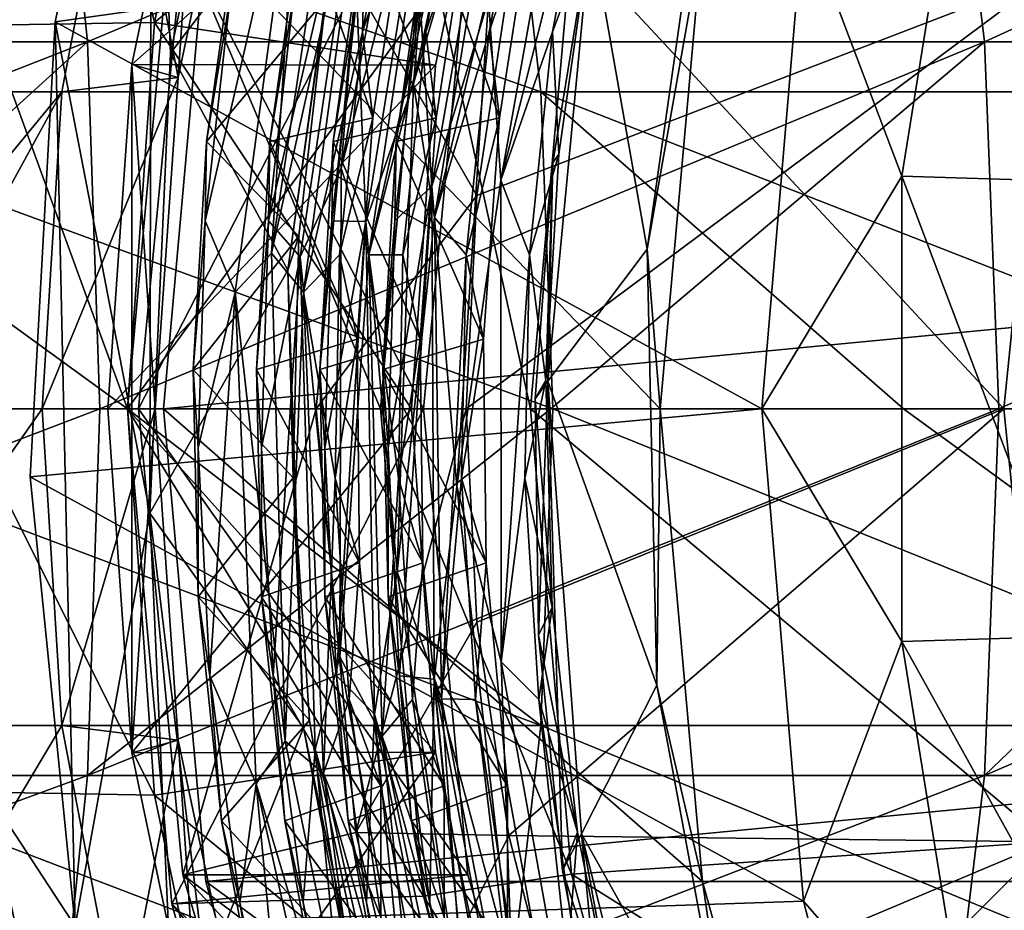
# Model space of a CAD drawing. Header units: metres. Extents: x -62 to 300, y -109 to 109.
# Tile 669 of 708: x 273.93 to 277.95, y -2.05 to 1.59. Entities that reach past the tile are written whole.
import ezdxf

# ---------------------------------------------------------------- set-up
doc = ezdxf.new("R2010")
doc.units = ezdxf.units.M
doc.layers.add('solid_500635', color=7, linetype='CONTINUOUS')

msp = doc.modelspace()

# ---------------------------------------------------------------- linework, layer by layer
at = {"layer": 'solid_500635'}
for points in [[(274.470703, 3.415756, -83.936195), (274.077332, 1.57936, -84.041374), (274.464661, -0.426647, -83.937805)], [(277.132996, 2.009976, -95.208687), (274.077332, 1.57936, -84.041374), (274.470703, 3.415756, -83.936195)], [(274.470703, 3.415756, -83.936195), (274.464661, -0.426647, -83.937805), (274.548981, 1.451211, -83.91526)], [(274.470703, 3.415756, -83.936195), (274.548981, 1.451211, -83.91526), (274.936432, 3.278883, -83.811676)], [(274.936432, 3.278883, -83.811676), (274.548981, 1.451211, -83.91526), (275.283813, 2.417825, -84.017021)], [(275.953156, 3.254243, -86.631714), (275.663818, 2.737254, -86.62571), (275.540649, 1.327484, -86.711296)], [(275.953156, 3.254243, -86.631714), (275.540649, 1.327484, -86.711296), (275.942963, 2.707332, -86.700859)], [(274.123108, 3.099058, -80.680496), (273.800842, 1.565463, -80.76667), (273.419586, 2.967764, -78.607979)], [(274.484039, 1.576966, -83.311554), (273.800842, 1.565463, -80.76667), (274.123108, 3.099058, -80.680496)], [(274.484039, 1.576966, -83.311554), (274.123108, 3.099058, -80.680496), (274.803223, 3.096887, -83.226219)], [(275.91568, 2.758803, -82.928787), (274.484039, 1.576966, -83.311554), (274.803223, 3.096887, -83.226219)], [(274.058472, 2.967764, -48.624588), (270.211212, 2.967764, -46.673103), (270.335754, 1.497833, -46.394188)], [(274.209961, 1.497833, -48.359344), (274.058472, 2.967764, -48.624588), (270.335754, 1.497833, -46.394188)], [(277.694031, 2.967764, -50.946777), (274.058472, 2.967764, -48.624588), (274.209961, 1.497833, -48.359344)], [(277.870972, 1.497833, -50.697807), (277.694031, 2.967764, -50.946777), (274.209961, 1.497833, -48.359344)], [(281.082214, 2.967764, -53.616928), (277.694031, 2.967764, -50.946777), (277.870972, 1.497833, -50.697807)], [(281.282928, 1.497833, -53.386669), (281.082214, 2.967764, -53.616928), (277.870972, 1.497833, -50.697807)], [(275.599487, 2.927403, -85.685944), (275.371521, 2.599374, -85.666557), (275.245209, 0.982166, -85.749657)], [(275.599487, 2.927403, -85.685944), (275.245209, 0.982166, -85.749657), (275.648224, 2.561209, -85.74218)], [(275.615509, 0.908285, -87.644928), (275.957794, 2.874446, -87.584396), (275.566986, 1.681897, -87.595238)], [(275.84671, 1.670759, -87.670067), (275.957794, 2.874446, -87.584396), (275.615509, 0.908285, -87.644928)], [(275.84671, 1.670759, -87.670067), (275.897125, 0.933188, -87.719627), (276.239624, 2.852654, -87.659012)], [(276.239624, 2.852654, -87.659012), (275.897125, 0.933188, -87.719627), (276.278076, 2.438414, -87.716927)], [(277.533722, 0.949731, -96.94915), (277.132996, 2.009976, -95.208687), (277.835754, 2.823286, -96.868401)], [(277.533722, 0.949731, -96.94915), (277.835754, 2.823286, -96.868401), (278.24234, 0.928142, -98.590858)], [(277.835754, 2.823286, -96.868401), (278.537506, 2.759109, -98.51194), (278.24234, 0.928142, -98.590858)], [(274.391449, 1.404934, -78.367714), (274.675812, 2.759045, -78.291687), (274.580017, 1.352784, -78.317299)], [(274.391449, 1.404934, -78.367714), (275.91568, 2.758803, -82.928787), (274.675812, 2.759045, -78.291687)], [(274.391449, 1.404934, -78.367714), (275.630524, 1.40233, -83.005028), (275.91568, 2.758803, -82.928787)], [(275.91568, 2.758803, -82.928787), (275.630524, 1.40233, -83.005028), (274.484039, 1.576966, -83.311554)], [(274.675812, 2.759045, -78.291687), (274.858337, 2.671404, -78.242882), (274.580017, 1.352784, -78.317299)], [(275.346008, 0.764575, -86.679596), (275.663818, 2.737254, -86.62571), (275.308716, 1.681897, -86.629166)], [(275.540649, 1.327484, -86.711296), (275.663818, 2.737254, -86.62571), (275.346008, 0.764575, -86.679596)], [(275.540649, 1.327484, -86.711296), (275.626404, 0.780805, -86.754433), (275.942963, 2.707332, -86.700859)], [(275.942963, 2.707332, -86.700859), (275.626404, 0.780805, -86.754433), (276.019775, 2.438414, -86.750854)], [(274.580017, 1.352784, -78.317299), (274.858337, 2.671404, -78.242882), (274.347961, 2.563069, -77.047333)], [(275.371521, 2.599374, -85.666557), (275.050415, 1.681897, -85.663101), (274.948486, 0.767482, -85.676109)], [(275.078339, 0.620666, -85.713768), (275.371521, 2.599374, -85.666557), (274.948486, 0.767482, -85.676109)], [(275.255432, 2.596213, -84.737526), (275.080902, 2.460839, -84.706955), (274.960419, 0.635331, -84.785149)], [(275.255432, 2.596213, -84.737526), (274.960419, 0.635331, -84.785149), (275.355438, 2.414327, -84.782967)], [(275.245209, 0.982166, -85.749657), (275.371521, 2.599374, -85.666557), (275.078339, 0.620666, -85.713768)], [(276.060669, 1.293583, -51.253487), (272.590485, 1.293583, -49.159554), (272.465118, 2.563069, -49.391674)], [(275.913727, 2.563069, -51.472584), (276.060669, 1.293583, -51.253487), (272.465118, 2.563069, -49.391674)], [(274.347961, 2.563069, -77.047333), (273.347748, 2.563069, -74.9991), (273.116486, 1.293583, -75.126053)], [(274.105652, 1.293583, -77.151634), (274.347961, 2.563069, -77.047333), (273.116486, 1.293583, -75.126053)], [(274.580017, 1.352784, -78.317299), (274.347961, 2.563069, -77.047333), (274.105652, 1.293583, -77.151634)], [(275.245209, 0.982166, -85.749657), (275.357788, 0.628183, -85.788666), (275.648224, 2.561209, -85.74218)], [(275.648224, 2.561209, -85.74218), (275.357788, 0.628183, -85.788666), (275.761475, 2.438414, -85.78479)], [(279.315125, 1.293583, -53.669102), (276.060669, 1.293583, -51.253487), (275.913727, 2.563069, -51.472584)], [(279.147949, 2.563069, -53.873177), (279.315125, 1.293583, -53.669102), (275.913727, 2.563069, -51.472584)], [(275.080902, 2.460839, -84.706955), (274.792145, 1.681897, -84.697029), (274.690186, 0.767482, -84.710037)], [(274.8125, 0.476596, -84.747444), (275.080902, 2.460839, -84.706955), (274.690186, 0.767482, -84.710037)], [(274.960419, 0.635331, -84.785149), (275.080902, 2.460839, -84.706955), (274.8125, 0.476596, -84.747444)], [(274.548981, 1.451211, -83.91526), (275.027863, 0.566241, -84.085449), (275.283813, 2.417825, -84.017021)], [(274.960419, 0.635331, -84.785149), (275.091248, 0.475368, -84.822334), (275.355438, 2.414327, -84.782967)], [(275.283813, 2.417825, -84.017021), (275.027863, 0.566241, -84.085449), (275.182861, 1.674938, -84.207016)], [(275.355438, 2.414327, -84.782967), (275.091248, 0.475368, -84.822334), (275.333008, 1.538942, -84.849548)], [(275.355438, 2.414327, -84.782967), (275.333008, 1.538942, -84.849548), (275.503204, 2.438414, -84.818718)], [(275.512146, 2.073653, -85.160606), (275.503204, 2.438414, -84.818718), (275.333008, 1.538942, -84.849548)], [(275.357788, 0.628183, -85.788666), (275.591278, 1.538942, -85.81562), (275.761475, 2.438414, -85.78479)], [(275.770416, 2.073653, -86.126671), (275.761475, 2.438414, -85.78479), (275.591278, 1.538942, -85.81562)], [(275.626404, 0.780805, -86.754433), (275.849579, 1.538942, -86.781685), (276.019775, 2.438414, -86.750854)], [(276.028717, 2.073653, -87.092735), (276.019775, 2.438414, -86.750854), (275.849579, 1.538942, -86.781685)], [(275.897125, 0.933188, -87.719627), (276.107849, 1.538942, -87.747757), (276.278076, 2.438414, -87.716927)], [(276.278076, 2.438414, -87.716927), (276.107849, 1.538942, -87.747757), (276.264496, 1.956102, -88.062912)], [(276.264496, 1.956102, -88.062912), (276.495026, 0.651541, -89.553955), (276.749237, 2.431104, -89.485992)], [(276.720795, 1.929368, -89.493599), (276.749237, 2.431104, -89.485992), (276.495026, 0.651541, -89.553955)], [(275.084259, 2.015776, -85.570793), (275.512146, 2.073653, -85.160606), (275.374786, 1.187243, -85.182869)], [(275.512146, 2.073653, -85.160606), (275.333008, 1.538942, -84.849548), (275.374786, 1.187243, -85.182869)], [(275.34256, 2.015776, -86.536865), (275.770416, 2.073653, -86.126671), (275.633057, 1.187243, -86.148933)], [(275.770416, 2.073653, -86.126671), (275.591278, 1.538942, -85.81562), (275.633057, 1.187243, -86.148933)], [(275.600861, 2.015776, -87.50293), (276.028717, 2.073653, -87.092735), (275.891357, 1.187243, -87.115005)], [(276.028717, 2.073653, -87.092735), (275.849579, 1.538942, -86.781685), (275.891357, 1.187243, -87.115005)], [(277.132996, 2.009976, -95.208687), (276.963104, -0.000001, -95.254105), (274.077332, 1.57936, -84.041374)], [(275.761871, 1.902321, -82.96991), (274.55423, 2.02142, -83.292786), (274.37326, 0, -83.341171)], [(275.406403, 0, -87.205444), (274.37326, 0, -83.341171), (274.55423, 2.02142, -83.292786)], [(275.581879, 1.990654, -87.158524), (275.406403, 0, -87.205444), (274.55423, 2.02142, -83.292786)], [(274.825989, 2.015776, -84.604729), (274.695648, 1.090572, -84.625153), (274.792145, 1.681897, -84.697029)], [(275.182861, 1.674938, -84.207016), (274.695648, 1.090572, -84.625153), (274.825989, 2.015776, -84.604729)], [(274.953949, 1.090572, -85.591225), (275.050415, 1.681897, -85.663101), (275.084259, 2.015776, -85.570793)], [(274.953949, 1.090572, -85.591225), (275.084259, 2.015776, -85.570793), (275.374786, 1.187243, -85.182869)], [(275.212219, 1.090572, -86.557289), (275.308716, 1.681897, -86.629166), (275.34256, 2.015776, -86.536865)], [(275.212219, 1.090572, -86.557289), (275.34256, 2.015776, -86.536865), (275.633057, 1.187243, -86.148933)], [(275.47052, 1.090572, -87.523361), (275.566986, 1.681897, -87.595238), (275.600861, 2.015776, -87.50293)], [(275.47052, 1.090572, -87.523361), (275.600861, 2.015776, -87.50293), (275.891357, 1.187243, -87.115005)], [(277.533722, 0.949731, -96.94915), (276.963104, -0.000001, -95.254105), (277.132996, 2.009976, -95.208687)], [(275.581879, 1.990654, -87.158524), (276.018585, 0, -87.559334), (275.406403, 0, -87.205444)], [(275.581879, 1.990654, -87.158524), (276.186188, 1.899699, -87.514526), (276.018585, 0, -87.559334)], [(274.693237, 1.92937, -81.909966), (276.548065, 0, -89.539772), (274.520508, 0, -81.956139)], [(294.635223, 1.92937, -76.578262), (274.520508, 0, -81.956139), (294.807922, 0, -76.532082)], [(294.635223, 1.92937, -76.578262), (274.693237, 1.92937, -81.909966), (274.520508, 0, -81.956139)], [(274.693237, 1.92937, -81.909966), (276.720795, 1.929368, -89.493599), (276.548065, 0, -89.539772)], [(276.264496, 1.956102, -88.062912), (276.088776, 0.112327, -88.109894), (276.495026, 0.651541, -89.553955)], [(276.1091, 1.00432, -88.104454), (276.088776, 0.112327, -88.109894), (276.264496, 1.956102, -88.062912)], [(276.107849, 1.538942, -87.747757), (276.133942, 1.039522, -88.082863), (276.264496, 1.956102, -88.062912)], [(276.1091, 1.00432, -88.104454), (276.264496, 1.956102, -88.062912), (276.133942, 1.039522, -88.082863)], [(276.548065, 0, -89.539772), (276.720795, 1.929368, -89.493599), (276.495026, 0.651541, -89.553955)], [(275.761871, 1.902321, -82.96991), (274.37326, 0, -83.341171), (275.580841, 0, -83.018311)], [(275.30545, 1.7297, -78.433891), (274.599579, 1.902321, -78.622604), (274.418549, 0, -78.671005)], [(275.580841, 0, -83.018311), (274.418549, 0, -78.671005), (274.599579, 1.902321, -78.622604)], [(275.761871, 1.902321, -82.96991), (275.580841, 0, -83.018311), (274.599579, 1.902321, -78.622604)], [(276.186188, 1.899699, -87.514526), (277.950714, 0, -87.042755), (276.018585, 0, -87.559334)], [(276.186188, 1.899699, -87.514526), (278.130219, 1.767456, -86.994766), (277.950714, 0, -87.042755)], [(275.143097, 0, -78.477295), (275.30545, 1.7297, -78.433891), (274.418549, 0, -78.671005)], [(275.798492, 0.870924, -78.819611), (275.30545, 1.7297, -78.433891), (275.143097, 0, -78.477295)], [(275.929718, 1.742776, -78.784531), (275.30545, 1.7297, -78.433891), (275.798492, 0.870924, -78.819611)], [(275.75528, 0, -78.831184), (277.950714, 0, -87.042755), (278.130219, 1.767456, -86.994766)], [(275.798492, 0.870924, -78.819611), (275.75528, 0, -78.831184), (278.130219, 1.767456, -86.994766)], [(275.929718, 1.742776, -78.784531), (275.798492, 0.870924, -78.819611), (278.130219, 1.767456, -86.994766)], [(274.695648, 1.090572, -84.625153), (274.690186, 0.767482, -84.710037), (274.792145, 1.681897, -84.697029)], [(275.182861, 1.674938, -84.207016), (275.072632, 0.704611, -84.22065), (274.695648, 1.090572, -84.625153)], [(274.953949, 1.090572, -85.591225), (274.948486, 0.767482, -85.676109), (275.050415, 1.681897, -85.663101)], [(275.027863, 0.566241, -84.085449), (275.072632, 0.704611, -84.22065), (275.182861, 1.674938, -84.207016)], [(275.346008, 0.764575, -86.679596), (275.308716, 1.681897, -86.629166), (275.206757, 0.767482, -86.642174)], [(275.212219, 1.090572, -86.557289), (275.206757, 0.767482, -86.642174), (275.308716, 1.681897, -86.629166)], [(275.615509, 0.908285, -87.644928), (275.566986, 1.681897, -87.595238), (275.465057, 0.767482, -87.608246)], [(275.47052, 1.090572, -87.523361), (275.465057, 0.767482, -87.608246), (275.566986, 1.681897, -87.595238)], [(275.84671, 1.670759, -87.670067), (275.615509, 0.908285, -87.644928), (275.717987, -0.317887, -87.672783)], [(275.84671, 1.670759, -87.670067), (275.717987, -0.317887, -87.672783), (275.897125, 0.933188, -87.719627)], [(274.37326, 0, -83.341171), (273.800842, 1.565463, -80.76667), (274.484039, 1.576966, -83.311554)], [(274.077332, 1.57936, -84.041374), (273.975952, -0.277611, -84.068474), (274.160187, -2.110567, -84.019211)], [(276.963104, -0.000001, -95.254105), (273.975952, -0.277611, -84.068474), (274.077332, 1.57936, -84.041374)], [(274.077332, 1.57936, -84.041374), (274.160187, -2.110567, -84.019211), (274.464661, -0.426647, -83.937805)], [(275.532532, 0, -83.031227), (274.37326, 0, -83.341171), (274.484039, 1.576966, -83.311554)], [(275.630524, 1.40233, -83.005028), (275.532532, 0, -83.031227), (274.484039, 1.576966, -83.311554)], [(274.37326, 0, -83.341171), (273.692657, 0, -80.795586), (273.800842, 1.565463, -80.76667)], [(275.091248, 0.475368, -84.822334), (275.238586, 0.628398, -84.85994), (275.333008, 1.538942, -84.849548)], [(275.374786, 1.187243, -85.182869), (275.333008, 1.538942, -84.849548), (275.238586, 0.628398, -84.85994)], [(275.357788, 0.628183, -85.788666), (275.496857, 0.628398, -85.826004), (275.591278, 1.538942, -85.81562)], [(275.633057, 1.187243, -86.148933), (275.591278, 1.538942, -85.81562), (275.496857, 0.628398, -85.826004)], [(275.626404, 0.780805, -86.754433), (275.755157, 0.628398, -86.792076), (275.849579, 1.538942, -86.781685)], [(275.891357, 1.187243, -87.115005), (275.849579, 1.538942, -86.781685), (275.755157, 0.628398, -86.792076)], [(275.897125, 0.933188, -87.719627), (276.013458, 0.628398, -87.758141), (276.107849, 1.538942, -87.747757)], [(276.107849, 1.538942, -87.747757), (276.013458, 0.628398, -87.758141), (276.133942, 1.039522, -88.082863)], [(274.209961, 1.497833, -48.359344), (270.335754, 1.497833, -46.394188), (270.377533, 0, -46.300632)], [(274.209961, 1.497833, -48.359344), (270.377533, 0, -46.300632), (272.564423, 0, -47.350273)], [(274.209961, 1.497833, -48.359344), (272.564423, 0, -47.350273), (274.260773, 0, -48.270378)], [(277.870972, 1.497833, -50.697807), (274.209961, 1.497833, -48.359344), (274.260773, 0, -48.270378)], [(277.870972, 1.497833, -50.697807), (274.260773, 0, -48.270378), (276.100739, 0, -49.381699)], [(277.870972, 1.497833, -50.697807), (276.100739, 0, -49.381699), (277.930328, 0, -50.614296)], [(281.282928, 1.497833, -53.386669), (277.870972, 1.497833, -50.697807), (277.930328, 0, -50.614296)], [(281.282928, 1.497833, -53.386669), (277.930328, 0, -50.614296), (279.433746, 0, -51.731815)], [(274.548981, 1.451211, -83.91526), (274.464661, -0.426647, -83.937805), (275.027863, 0.566241, -84.085449)], [(274.391449, -1.404934, -78.367714), (274.292755, 0, -78.394104), (274.391449, 1.404934, -78.367714)], [(274.292755, 0, -78.394104), (275.630524, 1.40233, -83.005028), (274.391449, 1.404934, -78.367714)], [(274.292755, 0, -78.394104), (275.532532, 0, -83.031227), (275.630524, 1.40233, -83.005028)], [(274.580017, 1.352784, -78.317299), (274.486023, 0, -78.34243), (274.391449, 1.404934, -78.367714)], [(274.391449, -1.404934, -78.367714), (274.391449, 1.404934, -78.367714), (274.486023, 0, -78.34243)], [(274.580017, 1.352784, -78.317299), (274.105652, 1.293583, -77.151634), (274.024384, 0, -77.186615)], [(274.486023, 0, -78.34243), (274.580017, 1.352784, -78.317299), (274.024384, 0, -77.186615)], [(275.540649, 1.327484, -86.711296), (275.346008, 0.764575, -86.679596), (275.473602, -0.665642, -86.697456)], [(275.540649, 1.327484, -86.711296), (275.473602, -0.665642, -86.697456), (275.626404, 0.780805, -86.754433)], [(274.373718, 0, -50.075657), (272.632507, 0, -49.081696), (272.590485, 1.293583, -49.159554)], [(276.109955, 0, -51.179996), (274.373718, 0, -50.075657), (272.590485, 1.293583, -49.159554)], [(276.060669, 1.293583, -51.253487), (276.109955, 0, -51.179996), (272.590485, 1.293583, -49.159554)], [(274.105652, 1.293583, -77.151634), (273.116486, 1.293583, -75.126053), (273.03891, 0, -75.16864)], [(273.396912, 0, -75.846672), (274.105652, 1.293583, -77.151634), (273.03891, 0, -75.16864)], [(273.396912, 0, -75.846672), (274.024384, 0, -77.186615), (274.105652, 1.293583, -77.151634)], [(277.540802, 0, -52.18277), (276.109955, 0, -51.179996), (276.060669, 1.293583, -51.253487)], [(279.371216, 0, -53.600655), (277.540802, 0, -52.18277), (276.060669, 1.293583, -51.253487)], [(279.315125, 1.293583, -53.669102), (279.371216, 0, -53.600655), (276.060669, 1.293583, -51.253487)], [(274.953949, 1.090572, -85.591225), (275.374786, 1.187243, -85.182869), (275.310181, 0.283524, -85.185394)], [(275.212219, 1.090572, -86.557289), (275.633057, 1.187243, -86.148933), (275.568481, 0.283524, -86.151459)], [(275.374786, 1.187243, -85.182869), (275.238586, 0.628398, -84.85994), (275.310181, 0.283524, -85.185394)], [(275.47052, 1.090572, -87.523361), (275.891357, 1.187243, -87.115005), (275.826752, 0.283524, -87.117531)], [(275.633057, 1.187243, -86.148933), (275.496857, 0.628398, -85.826004), (275.568481, 0.283524, -86.151459)], [(275.891357, 1.187243, -87.115005), (275.755157, 0.628398, -86.792076), (275.826752, 0.283524, -87.117531)], [(274.695648, 1.090572, -84.625153), (274.641144, 0.159699, -84.625229), (274.690186, 0.767482, -84.710037)], [(275.072632, 0.704611, -84.22065), (274.641144, 0.159699, -84.625229), (274.695648, 1.090572, -84.625153)], [(274.899445, 0.159699, -85.591293), (274.948486, 0.767482, -85.676109), (274.953949, 1.090572, -85.591225)], [(274.899445, 0.159699, -85.591293), (274.953949, 1.090572, -85.591225), (275.310181, 0.283524, -85.185394)], [(275.157715, 0.159699, -86.557365), (275.206757, 0.767482, -86.642174), (275.212219, 1.090572, -86.557289)], [(275.157715, 0.159699, -86.557365), (275.212219, 1.090572, -86.557289), (275.568481, 0.283524, -86.151459)], [(275.416016, 0.159699, -87.52343), (275.465057, 0.767482, -87.608246), (275.47052, 1.090572, -87.523361)], [(275.416016, 0.159699, -87.52343), (275.47052, 1.090572, -87.523361), (275.826752, 0.283524, -87.117531)], [(276.013458, 0.628398, -87.758141), (276.081299, 0.115273, -88.081856), (276.133942, 1.039522, -88.082863)], [(276.1091, 1.00432, -88.104454), (276.133942, 1.039522, -88.082863), (276.081299, 0.115273, -88.081856)], [(275.245209, 0.982166, -85.749657), (275.078339, 0.620666, -85.713768), (275.23996, -1.012366, -85.719269)], [(275.245209, 0.982166, -85.749657), (275.23996, -1.012366, -85.719269), (275.357788, 0.628183, -85.788666)], [(276.03775, 0.041169, -88.123528), (276.088776, 0.112327, -88.109894), (276.1091, 1.00432, -88.104454)], [(276.03775, 0.041169, -88.123528), (276.1091, 1.00432, -88.104454), (276.081299, 0.115273, -88.081856)], [(275.717987, -0.317887, -87.672783), (275.898102, -1.032878, -87.687668), (275.897125, 0.933188, -87.719627)], [(275.897125, 0.933188, -87.719627), (275.898102, -1.032878, -87.687668), (276.013458, 0.628398, -87.758141)], [(277.533722, -0.949731, -96.94915), (276.963104, -0.000001, -95.254105), (277.533722, 0.949731, -96.94915)], [(277.533722, 0.949731, -96.94915), (278.24234, 0.928142, -98.590858), (278.24234, -0.928142, -98.590858)], [(277.533722, -0.949731, -96.94915), (277.533722, 0.949731, -96.94915), (278.24234, -0.928142, -98.590858)], [(275.615509, 0.908285, -87.644928), (275.436829, -0.159699, -87.601341), (275.4841, -1.090572, -87.574203)], [(275.615509, 0.908285, -87.644928), (275.465057, 0.767482, -87.608246), (275.436829, -0.159699, -87.601341)], [(275.624969, -1.103235, -87.610703), (275.615509, 0.908285, -87.644928), (275.4841, -1.090572, -87.574203)], [(275.717987, -0.317887, -87.672783), (275.615509, 0.908285, -87.644928), (275.624969, -1.103235, -87.610703)], [(275.798492, 0.870924, -78.819611), (275.143097, 0, -78.477295), (275.75528, 0, -78.831184)], [(274.641144, 0.159699, -84.625229), (274.661987, -0.159699, -84.70314), (274.690186, 0.767482, -84.710037)], [(274.8125, 0.476596, -84.747444), (274.690186, 0.767482, -84.710037), (274.661987, -0.159699, -84.70314)], [(274.899445, 0.159699, -85.591293), (274.920258, -0.159699, -85.669205), (274.948486, 0.767482, -85.676109)], [(275.078339, 0.620666, -85.713768), (274.948486, 0.767482, -85.676109), (274.920258, -0.159699, -85.669205)], [(275.157715, 0.159699, -86.557365), (275.178558, -0.159699, -86.635277), (275.206757, 0.767482, -86.642174)], [(275.346008, 0.764575, -86.679596), (275.206757, 0.767482, -86.642174), (275.178558, -0.159699, -86.635277)], [(275.346008, 0.764575, -86.679596), (275.178558, -0.159699, -86.635277), (275.22583, -1.090572, -86.608131)], [(275.381042, -1.24633, -86.638542), (275.346008, 0.764575, -86.679596), (275.22583, -1.090572, -86.608131)], [(275.473602, -0.665642, -86.697456), (275.346008, 0.764575, -86.679596), (275.381042, -1.24633, -86.638542)], [(275.416016, 0.159699, -87.52343), (275.436829, -0.159699, -87.601341), (275.465057, 0.767482, -87.608246)], [(275.473602, -0.665642, -86.697456), (275.65451, -1.184763, -86.715225), (275.626404, 0.780805, -86.754433)], [(275.626404, 0.780805, -86.754433), (275.65451, -1.184763, -86.715225), (275.755157, 0.628398, -86.792076)], [(275.072632, 0.704611, -84.22065), (275.04953, -0.281375, -84.210739), (274.641144, 0.159699, -84.625229)], [(275.027863, 0.566241, -84.085449), (275.04953, -0.281375, -84.210739), (275.072632, 0.704611, -84.22065)], [(276.088776, 0.112327, -88.109894), (276.533905, -1.127872, -89.543564), (276.495026, 0.651541, -89.553955)], [(276.548065, 0, -89.539772), (276.495026, 0.651541, -89.553955), (276.533905, -1.127872, -89.543564)], [(274.960419, 0.635331, -84.785149), (274.8125, 0.476596, -84.747444), (275.017029, -1.357526, -84.738251)], [(275.078339, 0.620666, -85.713768), (274.920258, -0.159699, -85.669205), (274.967529, -1.090572, -85.642067)], [(274.960419, 0.635331, -84.785149), (275.017029, -1.357526, -84.738251), (275.091248, 0.475368, -84.822334)], [(275.138916, -1.389102, -85.665909), (275.078339, 0.620666, -85.713768), (274.967529, -1.090572, -85.642067)], [(275.23996, -1.012366, -85.719269), (275.078339, 0.620666, -85.713768), (275.138916, -1.389102, -85.665909)], [(275.091248, 0.475368, -84.822334), (275.22049, -0.283524, -84.849899), (275.238586, 0.628398, -84.85994)], [(275.310181, 0.283524, -85.185394), (275.238586, 0.628398, -84.85994), (275.22049, -0.283524, -84.849899)], [(275.23996, -1.012366, -85.719269), (275.412964, -1.336288, -85.742233), (275.357788, 0.628183, -85.788666)], [(275.357788, 0.628183, -85.788666), (275.47879, -0.283524, -85.815964), (275.496857, 0.628398, -85.826004)], [(275.357788, 0.628183, -85.788666), (275.412964, -1.336288, -85.742233), (275.47879, -0.283524, -85.815964)], [(275.568481, 0.283524, -86.151459), (275.496857, 0.628398, -85.826004), (275.47879, -0.283524, -85.815964)], [(275.65451, -1.184763, -86.715225), (275.737061, -0.283524, -86.782036), (275.755157, 0.628398, -86.792076)], [(275.826752, 0.283524, -87.117531), (275.755157, 0.628398, -86.792076), (275.737061, -0.283524, -86.782036)], [(275.898102, -1.032878, -87.687668), (275.995361, -0.283524, -87.7481), (276.013458, 0.628398, -87.758141)], [(276.013458, 0.628398, -87.758141), (275.995361, -0.283524, -87.7481), (276.081299, 0.115273, -88.081856)], [(274.464661, -0.426647, -83.937805), (275.091064, -1.303061, -84.06855), (275.027863, 0.566241, -84.085449)], [(275.027863, 0.566241, -84.085449), (275.091064, -1.303061, -84.06855), (275.04953, -0.281375, -84.210739)], [(274.8125, 0.476596, -84.747444), (274.661987, -0.159699, -84.70314), (274.709259, -1.090572, -84.675995)], [(274.89856, -1.531516, -84.692795), (274.8125, 0.476596, -84.747444), (274.709259, -1.090572, -84.675995)], [(275.017029, -1.357526, -84.738251), (274.8125, 0.476596, -84.747444), (274.89856, -1.531516, -84.692795)], [(275.017029, -1.357526, -84.738251), (275.173523, -1.487406, -84.768692), (275.091248, 0.475368, -84.822334)], [(275.091248, 0.475368, -84.822334), (275.173523, -1.487406, -84.768692), (275.22049, -0.283524, -84.849899)], [(274.899445, 0.159699, -85.591293), (275.310181, 0.283524, -85.185394), (275.320862, -0.628398, -85.167664)], [(275.157715, 0.159699, -86.557365), (275.568481, 0.283524, -86.151459), (275.579132, -0.628398, -86.133728)], [(275.310181, 0.283524, -85.185394), (275.22049, -0.283524, -84.849899), (275.320862, -0.628398, -85.167664)], [(275.416016, 0.159699, -87.52343), (275.826752, 0.283524, -87.117531), (275.837433, -0.628398, -87.0998)], [(275.568481, 0.283524, -86.151459), (275.47879, -0.283524, -85.815964), (275.579132, -0.628398, -86.133728)], [(275.826752, 0.283524, -87.117531), (275.737061, -0.283524, -86.782036), (275.837433, -0.628398, -87.0998)], [(274.641144, 0.159699, -84.625229), (274.66214, -0.767482, -84.605164), (274.661987, -0.159699, -84.70314)], [(275.04953, -0.281375, -84.210739), (274.66214, -0.767482, -84.605164), (274.641144, 0.159699, -84.625229)], [(274.920441, -0.767482, -85.571236), (274.920258, -0.159699, -85.669205), (274.899445, 0.159699, -85.591293)], [(274.920441, -0.767482, -85.571236), (274.899445, 0.159699, -85.591293), (275.320862, -0.628398, -85.167664)], [(275.178741, -0.767482, -86.5373), (275.178558, -0.159699, -86.635277), (275.157715, 0.159699, -86.557365)], [(275.178741, -0.767482, -86.5373), (275.157715, 0.159699, -86.557365), (275.579132, -0.628398, -86.133728)], [(275.437012, -0.767482, -87.503372), (275.436829, -0.159699, -87.601341), (275.416016, 0.159699, -87.52343)], [(275.437012, -0.767482, -87.503372), (275.416016, 0.159699, -87.52343), (275.837433, -0.628398, -87.0998)], [(275.995361, -0.283524, -87.7481), (276.106903, -0.80955, -88.059921), (276.081299, 0.115273, -88.081856)], [(276.03775, 0.041169, -88.123528), (276.081299, 0.115273, -88.081856), (276.106903, -0.80955, -88.059921)], [(276.051178, -0.923733, -88.119942), (276.088776, 0.112327, -88.109894), (276.03775, 0.041169, -88.123528)], [(276.149292, -1.884549, -88.093704), (276.088776, 0.112327, -88.109894), (276.051178, -0.923733, -88.119942)], [(276.088776, 0.112327, -88.109894), (276.226624, -1.734894, -88.073036), (276.533905, -1.127872, -89.543564)], [(276.149292, -1.884549, -88.093704), (276.226624, -1.734894, -88.073036), (276.088776, 0.112327, -88.109894)], [(276.051178, -0.923733, -88.119942), (276.03775, 0.041169, -88.123528), (276.106903, -0.80955, -88.059921)], [(276.060669, -1.293583, -51.253487), (272.590485, -1.293583, -49.159554), (272.632507, 0, -49.081696)], [(276.060669, -1.293583, -51.253487), (272.632507, 0, -49.081696), (274.373718, 0, -50.075657)], [(273.116486, -1.293583, -75.126053), (274.024384, 0, -77.186615), (273.396912, 0, -75.846672)], [(274.105652, -1.293583, -77.151634), (274.024384, 0, -77.186615), (273.116486, -1.293583, -75.126053)], [(274.105652, -1.293583, -77.151634), (274.486023, 0, -78.34243), (274.024384, 0, -77.186615)], [(274.580048, -1.353018, -78.317291), (274.486023, 0, -78.34243), (274.105652, -1.293583, -77.151634)], [(276.060669, -1.293583, -51.253487), (274.373718, 0, -50.075657), (276.109955, 0, -51.179996)], [(274.391449, -1.404934, -78.367714), (274.486023, 0, -78.34243), (274.580048, -1.353018, -78.317291)], [(274.520508, 0, -81.956139), (276.548065, 0, -89.539772), (276.720795, -1.929368, -89.493599)], [(274.520508, 0, -81.956139), (276.720795, -1.929368, -89.493599), (274.693237, -1.92937, -81.909966)], [(274.520508, 0, -81.956139), (274.693237, -1.92937, -81.909966), (294.807922, 0, -76.532082)], [(279.315125, -1.293583, -53.669102), (276.060669, -1.293583, -51.253487), (276.109955, 0, -51.179996)], [(279.315125, -1.293583, -53.669102), (276.109955, 0, -51.179996), (277.540802, 0, -52.18277)], [(276.720795, -1.929368, -89.493599), (276.548065, 0, -89.539772), (276.533905, -1.127872, -89.543564)], [(279.315125, -1.293583, -53.669102), (277.540802, 0, -52.18277), (279.371216, 0, -53.600655)], [(274.260773, 0, -48.270378), (272.564423, 0, -47.350273), (270.335754, -1.497833, -46.394188)], [(274.209961, -1.497833, -48.359344), (274.260773, 0, -48.270378), (270.335754, -1.497833, -46.394188)], [(274.484039, -1.576966, -83.311554), (273.800842, -1.565463, -80.76667), (273.692657, 0, -80.795586)], [(274.484039, -1.576966, -83.311554), (273.692657, 0, -80.795586), (274.37326, 0, -83.341171)], [(276.963104, -0.000001, -95.254105), (277.132996, -2.009979, -95.208687), (273.975952, -0.277611, -84.068474)], [(276.100739, 0, -49.381699), (274.260773, 0, -48.270378), (274.209961, -1.497833, -48.359344)], [(277.930328, 0, -50.614296), (276.100739, 0, -49.381699), (274.209961, -1.497833, -48.359344)], [(277.870972, -1.497833, -50.697807), (277.930328, 0, -50.614296), (274.209961, -1.497833, -48.359344)], [(274.391449, -1.404934, -78.367714), (275.532532, 0, -83.031227), (274.292755, 0, -78.394104)], [(274.55423, -2.02142, -83.292786), (275.580841, 0, -83.018311), (274.37326, 0, -83.341171)], [(275.581818, -1.990342, -87.158546), (274.55423, -2.02142, -83.292786), (274.37326, 0, -83.341171)], [(275.406403, 0, -87.205444), (275.581818, -1.990342, -87.158546), (274.37326, 0, -83.341171)], [(275.630524, -1.40233, -83.005028), (274.484039, -1.576966, -83.311554), (274.37326, 0, -83.341171)], [(275.532532, 0, -83.031227), (275.630524, -1.40233, -83.005028), (274.37326, 0, -83.341171)], [(274.391449, -1.404934, -78.367714), (275.630524, -1.40233, -83.005028), (275.532532, 0, -83.031227)], [(275.143097, 0, -78.477295), (274.418549, 0, -78.671005), (274.599579, -1.902321, -78.622604)], [(275.761871, -1.902321, -82.96991), (274.599579, -1.902321, -78.622604), (274.418549, 0, -78.671005)], [(275.580841, 0, -83.018311), (275.761871, -1.902321, -82.96991), (274.418549, 0, -78.671005)], [(274.55423, -2.02142, -83.292786), (275.761871, -1.902321, -82.96991), (275.580841, 0, -83.018311)], [(275.305359, -1.729304, -78.433907), (275.143097, 0, -78.477295), (274.599579, -1.902321, -78.622604)], [(274.693237, -1.92937, -81.909966), (294.635223, -1.92937, -76.578262), (294.807922, 0, -76.532082)], [(275.305359, -1.729304, -78.433907), (275.75528, 0, -78.831184), (275.143097, 0, -78.477295)], [(275.305359, -1.729304, -78.433907), (275.798462, -0.870672, -78.819618), (275.75528, 0, -78.831184)], [(275.406403, 0, -87.205444), (276.018585, 0, -87.559334), (276.186127, -1.899454, -87.514542)], [(275.406403, 0, -87.205444), (276.186127, -1.899454, -87.514542), (275.581818, -1.990342, -87.158546)], [(275.75528, 0, -78.831184), (275.798462, -0.870672, -78.819618), (277.950714, 0, -87.042755)], [(275.798462, -0.870672, -78.819618), (275.929626, -1.742322, -78.784561), (277.950714, 0, -87.042755)], [(275.929626, -1.742322, -78.784561), (278.130219, -1.767456, -86.994766), (277.950714, 0, -87.042755)], [(276.018585, 0, -87.559334), (277.950714, 0, -87.042755), (278.130219, -1.767456, -86.994766)], [(276.186127, -1.899454, -87.514542), (276.018585, 0, -87.559334), (278.130219, -1.767456, -86.994766)], [(277.533722, -0.949731, -96.94915), (277.132996, -2.009979, -95.208687), (276.963104, -0.000001, -95.254105)], [(279.433746, 0, -51.731815), (277.930328, 0, -50.614296), (277.870972, -1.497833, -50.697807)], [(281.35025, 0, -53.309433), (279.433746, 0, -51.731815), (277.870972, -1.497833, -50.697807)], [(281.282928, -1.497833, -53.386669), (281.35025, 0, -53.309433), (277.870972, -1.497833, -50.697807)], [(274.66214, -0.767482, -84.605164), (274.709259, -1.090572, -84.675995), (274.661987, -0.159699, -84.70314)], [(274.920441, -0.767482, -85.571236), (274.967529, -1.090572, -85.642067), (274.920258, -0.159699, -85.669205)], [(275.178741, -0.767482, -86.5373), (275.22583, -1.090572, -86.608131), (275.178558, -0.159699, -86.635277)], [(275.437012, -0.767482, -87.503372), (275.4841, -1.090572, -87.574203), (275.436829, -0.159699, -87.601341)], [(277.132996, -2.009979, -95.208687), (274.160187, -2.110567, -84.019211), (273.975952, -0.277611, -84.068474)], [(275.04953, -0.281375, -84.210739), (275.115967, -1.271059, -84.176834), (274.66214, -0.767482, -84.605164)], [(275.091064, -1.303061, -84.06855), (275.115967, -1.271059, -84.176834), (275.04953, -0.281375, -84.210739)], [(275.173523, -1.487406, -84.768692), (275.27774, -1.187243, -84.819855), (275.22049, -0.283524, -84.849899)], [(275.320862, -0.628398, -85.167664), (275.22049, -0.283524, -84.849899), (275.27774, -1.187243, -84.819855)], [(275.412964, -1.336288, -85.742233), (275.536011, -1.187243, -85.785919), (275.47879, -0.283524, -85.815964)], [(275.579132, -0.628398, -86.133728), (275.47879, -0.283524, -85.815964), (275.536011, -1.187243, -85.785919)], [(275.717987, -0.317887, -87.672783), (275.624969, -1.103235, -87.610703), (275.942413, -2.290511, -87.581337)], [(275.65451, -1.184763, -86.715225), (275.794312, -1.187243, -86.751991), (275.737061, -0.283524, -86.782036)], [(275.717987, -0.317887, -87.672783), (275.942413, -2.290511, -87.581337), (275.898102, -1.032878, -87.687668)], [(275.837433, -0.628398, -87.0998), (275.737061, -0.283524, -86.782036), (275.794312, -1.187243, -86.751991)], [(275.898102, -1.032878, -87.687668), (276.052582, -1.187243, -87.718056), (275.995361, -0.283524, -87.7481)], [(275.995361, -0.283524, -87.7481), (276.052582, -1.187243, -87.718056), (276.106903, -0.80955, -88.059921)], [(274.160187, -2.110567, -84.019211), (274.618866, -3.877649, -83.896576), (274.464661, -0.426647, -83.937805)], [(274.464661, -0.426647, -83.937805), (274.691071, -2.305188, -83.877274), (275.091064, -1.303061, -84.06855)], [(274.618866, -3.877649, -83.896576), (274.691071, -2.305188, -83.877274), (274.464661, -0.426647, -83.937805)], [(274.920441, -0.767482, -85.571236), (275.320862, -0.628398, -85.167664), (275.407867, -1.538942, -85.129547)], [(275.178741, -0.767482, -86.5373), (275.579132, -0.628398, -86.133728), (275.666138, -1.538942, -86.095619)], [(275.320862, -0.628398, -85.167664), (275.27774, -1.187243, -84.819855), (275.407867, -1.538942, -85.129547)], [(275.437012, -0.767482, -87.503372), (275.837433, -0.628398, -87.0998), (275.924438, -1.538942, -87.061684)], [(275.579132, -0.628398, -86.133728), (275.536011, -1.187243, -85.785919), (275.666138, -1.538942, -86.095619)], [(275.837433, -0.628398, -87.0998), (275.794312, -1.187243, -86.751991), (275.924438, -1.538942, -87.061684)], [(275.473602, -0.665642, -86.697456), (275.381042, -1.24633, -86.638542), (275.758209, -2.625274, -86.590126)], [(275.473602, -0.665642, -86.697456), (275.758209, -2.625274, -86.590126), (275.65451, -1.184763, -86.715225)], [(274.66214, -0.767482, -84.605164), (274.756989, -1.681897, -84.565567), (274.709259, -1.090572, -84.675995)], [(275.115967, -1.271059, -84.176834), (274.756989, -1.681897, -84.565567), (274.66214, -0.767482, -84.605164)], [(275.015259, -1.681897, -85.531639), (274.967529, -1.090572, -85.642067), (274.920441, -0.767482, -85.571236)], [(275.015259, -1.681897, -85.531639), (274.920441, -0.767482, -85.571236), (275.407867, -1.538942, -85.129547)], [(275.27356, -1.681897, -86.497704), (275.22583, -1.090572, -86.608131), (275.178741, -0.767482, -86.5373)], [(275.27356, -1.681897, -86.497704), (275.178741, -0.767482, -86.5373), (275.666138, -1.538942, -86.095619)], [(275.53186, -1.681897, -87.463768), (275.4841, -1.090572, -87.574203), (275.437012, -0.767482, -87.503372)], [(275.53186, -1.681897, -87.463768), (275.437012, -0.767482, -87.503372), (275.924438, -1.538942, -87.061684)], [(276.051178, -0.923733, -88.119942), (276.106903, -0.80955, -88.059921), (276.21048, -1.727849, -88.01725)], [(276.052582, -1.187243, -87.718056), (276.21048, -1.727849, -88.01725), (276.106903, -0.80955, -88.059921)], [(275.305359, -1.729304, -78.433907), (275.929626, -1.742322, -78.784561), (275.798462, -0.870672, -78.819618)], [(276.149292, -1.884549, -88.093704), (276.051178, -0.923733, -88.119942), (276.21048, -1.727849, -88.01725)], [(277.835754, -2.823286, -96.868401), (277.132996, -2.009979, -95.208687), (277.533722, -0.949731, -96.94915)], [(277.533722, -0.949731, -96.94915), (278.24234, -0.928142, -98.590858), (278.537506, -2.759109, -98.51194)], [(277.835754, -2.823286, -96.868401), (277.533722, -0.949731, -96.94915), (278.537506, -2.759109, -98.51194)], [(275.23996, -1.012366, -85.719269), (275.138916, -1.389102, -85.665909), (275.583923, -2.956102, -85.596336)], [(275.23996, -1.012366, -85.719269), (275.583923, -2.956102, -85.596336), (275.412964, -1.336288, -85.742233)], [(275.898102, -1.032878, -87.687668), (276.242065, -2.947416, -87.564835), (276.052582, -1.187243, -87.718056)], [(275.942413, -2.290511, -87.581337), (276.242065, -2.947416, -87.564835), (275.898102, -1.032878, -87.687668)], [(274.89856, -1.531516, -84.692795), (274.709259, -1.090572, -84.675995), (274.832367, -2.015776, -84.628662)], [(274.756989, -1.681897, -84.565567), (274.832367, -2.015776, -84.628662), (274.709259, -1.090572, -84.675995)], [(275.138916, -1.389102, -85.665909), (274.967529, -1.090572, -85.642067), (275.090668, -2.015776, -85.594734)], [(275.015259, -1.681897, -85.531639), (275.090668, -2.015776, -85.594734), (274.967529, -1.090572, -85.642067)], [(275.381042, -1.24633, -86.638542), (275.22583, -1.090572, -86.608131), (275.348969, -2.015776, -86.560799)], [(275.27356, -1.681897, -86.497704), (275.348969, -2.015776, -86.560799), (275.22583, -1.090572, -86.608131)], [(275.624969, -1.103235, -87.610703), (275.4841, -1.090572, -87.574203), (275.607239, -2.015776, -87.526871)], [(275.53186, -1.681897, -87.463768), (275.607239, -2.015776, -87.526871), (275.4841, -1.090572, -87.574203)], [(275.624969, -1.103235, -87.610703), (275.607239, -2.015776, -87.526871), (275.805176, -2.925967, -87.45977)], [(275.984863, -3.059764, -87.483658), (275.624969, -1.103235, -87.610703), (275.805176, -2.925967, -87.45977)], [(275.942413, -2.290511, -87.581337), (275.624969, -1.103235, -87.610703), (275.984863, -3.059764, -87.483658)], [(276.226624, -1.734894, -88.073036), (276.856628, -2.86102, -89.457283), (276.533905, -1.127872, -89.543564)], [(276.720795, -1.929368, -89.493599), (276.533905, -1.127872, -89.543564), (276.856628, -2.86102, -89.457283)], [(275.173523, -1.487406, -84.768692), (275.407867, -2.073653, -84.770599), (275.27774, -1.187243, -84.819855)], [(275.407867, -1.538942, -85.129547), (275.27774, -1.187243, -84.819855), (275.407867, -2.073653, -84.770599)], [(275.412964, -1.336288, -85.742233), (275.666168, -2.073653, -85.736664), (275.536011, -1.187243, -85.785919)], [(275.666138, -1.538942, -86.095619), (275.536011, -1.187243, -85.785919), (275.666168, -2.073653, -85.736664)], [(275.65451, -1.184763, -86.715225), (276.024078, -3.091327, -86.58567), (275.794312, -1.187243, -86.751991)], [(275.758209, -2.625274, -86.590126), (276.024078, -3.091327, -86.58567), (275.65451, -1.184763, -86.715225)], [(276.024078, -3.091327, -86.58567), (275.924438, -2.073653, -86.702728), (275.794312, -1.187243, -86.751991)], [(275.924438, -1.538942, -87.061684), (275.794312, -1.187243, -86.751991), (275.924438, -2.073653, -86.702728)], [(276.052582, -1.187243, -87.718056), (276.182739, -2.073653, -87.6688), (276.21048, -1.727849, -88.01725)], [(276.242065, -2.947416, -87.564835), (276.182739, -2.073653, -87.6688), (276.052582, -1.187243, -87.718056)], [(275.115967, -1.271059, -84.176834), (275.269684, -2.239569, -84.119934), (274.756989, -1.681897, -84.565567)], [(275.091064, -1.303061, -84.06855), (275.269684, -2.239569, -84.119934), (275.115967, -1.271059, -84.176834)], [(275.381042, -1.24633, -86.638542), (275.348969, -2.015776, -86.560799), (275.546875, -2.925967, -86.493706)], [(275.765045, -3.195211, -86.505173), (275.381042, -1.24633, -86.638542), (275.546875, -2.925967, -86.493706)], [(275.758209, -2.625274, -86.590126), (275.381042, -1.24633, -86.638542), (275.765045, -3.195211, -86.505173)], [(275.913727, -2.563069, -51.472584), (272.465118, -2.563069, -49.391674), (272.590485, -1.293583, -49.159554)], [(276.060669, -1.293583, -51.253487), (275.913727, -2.563069, -51.472584), (272.590485, -1.293583, -49.159554)], [(274.105652, -1.293583, -77.151634), (273.116486, -1.293583, -75.126053), (273.347748, -2.563069, -74.9991)], [(274.347961, -2.563069, -77.047333), (274.105652, -1.293583, -77.151634), (273.347748, -2.563069, -74.9991)], [(274.580048, -1.353018, -78.317291), (274.105652, -1.293583, -77.151634), (274.347961, -2.563069, -77.047333)], [(274.691071, -2.305188, -83.877274), (275.471436, -3.131594, -83.966858), (275.091064, -1.303061, -84.06855)], [(275.091064, -1.303061, -84.06855), (275.471436, -3.131594, -83.966858), (275.269684, -2.239569, -84.119934)], [(279.147949, -2.563069, -53.873177), (275.913727, -2.563069, -51.472584), (276.060669, -1.293583, -51.253487)], [(279.315125, -1.293583, -53.669102), (279.147949, -2.563069, -53.873177), (276.060669, -1.293583, -51.253487)], [(274.858398, -2.671669, -78.242867), (274.580048, -1.353018, -78.317291), (274.347961, -2.563069, -77.047333)], [(274.675812, -2.759045, -78.291687), (274.391449, -1.404934, -78.367714), (274.580048, -1.353018, -78.317291)], [(274.675812, -2.759045, -78.291687), (274.580048, -1.353018, -78.317291), (274.858398, -2.671669, -78.242867)], [(275.017029, -1.357526, -84.738251), (274.89856, -1.531516, -84.692795), (275.41925, -3.282541, -84.600029)], [(275.017029, -1.357526, -84.738251), (275.41925, -3.282541, -84.600029), (275.173523, -1.487406, -84.768692)], [(275.412964, -1.336288, -85.742233), (275.807983, -3.234336, -85.606018), (275.666168, -2.073653, -85.736664)], [(275.583923, -2.956102, -85.596336), (275.807983, -3.234336, -85.606018), (275.412964, -1.336288, -85.742233)], [(274.675812, -2.759045, -78.291687), (275.630524, -1.40233, -83.005028), (274.391449, -1.404934, -78.367714)], [(275.630524, -1.40233, -83.005028), (275.91568, -2.758803, -82.928787), (274.484039, -1.576966, -83.311554)], [(274.675812, -2.759045, -78.291687), (275.91568, -2.758803, -82.928787), (275.630524, -1.40233, -83.005028)], [(275.138916, -1.389102, -85.665909), (275.090668, -2.015776, -85.594734), (275.288574, -2.925967, -85.527634)], [(275.546814, -3.329866, -85.526268), (275.138916, -1.389102, -85.665909), (275.288574, -2.925967, -85.527634)], [(275.583923, -2.956102, -85.596336), (275.138916, -1.389102, -85.665909), (275.546814, -3.329866, -85.526268)], [(274.209961, -1.497833, -48.359344), (270.335754, -1.497833, -46.394188), (270.211212, -2.967764, -46.673103)], [(274.058472, -2.967764, -48.624588), (274.209961, -1.497833, -48.359344), (270.211212, -2.967764, -46.673103)], [(277.870972, -1.497833, -50.697807), (274.209961, -1.497833, -48.359344), (274.058472, -2.967764, -48.624588)], [(277.694031, -2.967764, -50.946777), (277.870972, -1.497833, -50.697807), (274.058472, -2.967764, -48.624588)], [(275.173523, -1.487406, -84.768692), (275.593689, -3.376404, -84.625893), (275.407867, -2.073653, -84.770599)], [(275.41925, -3.282541, -84.600029), (275.593689, -3.376404, -84.625893), (275.173523, -1.487406, -84.768692)], [(281.282928, -1.497833, -53.386669), (277.870972, -1.497833, -50.697807), (277.694031, -2.967764, -50.946777)], [(281.082214, -2.967764, -53.616928), (281.282928, -1.497833, -53.386669), (277.694031, -2.967764, -50.946777)], [(273.800842, -1.565463, -80.76667), (274.123108, -3.099058, -80.680496), (273.419586, -2.967764, -78.607979)], [(274.803223, -3.096887, -83.226219), (274.123108, -3.099058, -80.680496), (273.800842, -1.565463, -80.76667)], [(274.803223, -3.096887, -83.226219), (273.800842, -1.565463, -80.76667), (274.484039, -1.576966, -83.311554)], [(274.89856, -1.531516, -84.692795), (274.832367, -2.015776, -84.628662), (275.030304, -2.925967, -84.561569)], [(275.3302, -3.463701, -84.546951), (274.89856, -1.531516, -84.692795), (275.030304, -2.925967, -84.561569)], [(275.41925, -3.282541, -84.600029), (274.89856, -1.531516, -84.692795), (275.3302, -3.463701, -84.546951)], [(275.015259, -1.681897, -85.531639), (275.407867, -1.538942, -85.129547), (275.57074, -2.438414, -85.071327)], [(275.27356, -1.681897, -86.497704), (275.666138, -1.538942, -86.095619), (275.82901, -2.438414, -86.037399)], [(275.407867, -1.538942, -85.129547), (275.407867, -2.073653, -84.770599), (275.57074, -2.438414, -85.071327)], [(275.53186, -1.681897, -87.463768), (275.924438, -1.538942, -87.061684), (276.087311, -2.438414, -87.003464)], [(275.666138, -1.538942, -86.095619), (275.666168, -2.073653, -85.736664), (275.82901, -2.438414, -86.037399)], [(275.924438, -1.538942, -87.061684), (275.924438, -2.073653, -86.702728), (276.087311, -2.438414, -87.003464)], [(275.91568, -2.758803, -82.928787), (274.803223, -3.096887, -83.226219), (274.484039, -1.576966, -83.311554)], [(274.756989, -1.681897, -84.565567), (274.922638, -2.575025, -84.507362), (274.832367, -2.015776, -84.628662)], [(275.269684, -2.239569, -84.119934), (274.922638, -2.575025, -84.507362), (274.756989, -1.681897, -84.565567)], [(275.180939, -2.575025, -85.473427), (275.090668, -2.015776, -85.594734), (275.015259, -1.681897, -85.531639)], [(275.180939, -2.575025, -85.473427), (275.015259, -1.681897, -85.531639), (275.57074, -2.438414, -85.071327)], [(275.439209, -2.575025, -86.439499), (275.348969, -2.015776, -86.560799), (275.27356, -1.681897, -86.497704)], [(275.439209, -2.575025, -86.439499), (275.27356, -1.681897, -86.497704), (275.82901, -2.438414, -86.037399)], [(275.69751, -2.575025, -87.405563), (275.607239, -2.015776, -87.526871), (275.53186, -1.681897, -87.463768)], [(275.69751, -2.575025, -87.405563), (275.53186, -1.681897, -87.463768), (276.087311, -2.438414, -87.003464)], [(276.149292, -1.884549, -88.093704), (276.21048, -1.727849, -88.01725), (276.391144, -2.632621, -87.954185)], [(276.182739, -2.073653, -87.6688), (276.391144, -2.632621, -87.954185), (276.21048, -1.727849, -88.01725)], [(275.509888, -2.586344, -78.379227), (275.305359, -1.729304, -78.433907), (274.599579, -1.902321, -78.622604)], [(275.509888, -2.586344, -78.379227), (275.929626, -1.742322, -78.784561), (275.305359, -1.729304, -78.433907)], [(275.509888, -2.586344, -78.379227), (276.149719, -2.602821, -78.725723), (275.929626, -1.742322, -78.784561)], [(275.929626, -1.742322, -78.784561), (276.149719, -2.602821, -78.725723), (278.130219, -1.767456, -86.994766)], [(276.331055, -2.83105, -88.045113), (276.226624, -1.734894, -88.073036), (276.149292, -1.884549, -88.093704)], [(276.149719, -2.602821, -78.725723), (276.457397, -3.439075, -78.643456), (278.130219, -1.767456, -86.994766)], [(276.186127, -1.899454, -87.514542), (278.130219, -1.767456, -86.994766), (278.660736, -3.457346, -86.852936)], [(276.226624, -1.734894, -88.073036), (276.673767, -3.52886, -87.953484), (276.856628, -2.86102, -89.457283)], [(276.595032, -3.756557, -87.974533), (276.673767, -3.52886, -87.953484), (276.226624, -1.734894, -88.073036)], [(276.595032, -3.756557, -87.974533), (276.226624, -1.734894, -88.073036), (276.331055, -2.83105, -88.045113)], [(276.457397, -3.439075, -78.643456), (278.660736, -3.457346, -86.852936), (278.130219, -1.767456, -86.994766)], [(276.331055, -2.83105, -88.045113), (276.149292, -1.884549, -88.093704), (276.391144, -2.632621, -87.954185)], [(274.55423, -2.02142, -83.292786), (276.297913, -3.731265, -82.826599), (275.761871, -1.902321, -82.96991)], [(275.509888, -2.586344, -78.379227), (274.599579, -1.902321, -78.622604), (275.13559, -3.731265, -78.479294)], [(276.297913, -3.731265, -82.826599), (275.13559, -3.731265, -78.479294), (274.599579, -1.902321, -78.622604)], [(275.761871, -1.902321, -82.96991), (276.297913, -3.731265, -82.826599), (274.599579, -1.902321, -78.622604)], [(275.581818, -1.990342, -87.158546), (276.186127, -1.899454, -87.514542), (276.691833, -3.761289, -87.379341)], [(276.691833, -3.761289, -87.379341), (276.186127, -1.899454, -87.514542), (278.660736, -3.457346, -86.852936)], [(274.693237, -1.92937, -81.909966), (276.720795, -1.929368, -89.493599), (277.233063, -3.793037, -89.356636)], [(274.693237, -1.92937, -81.909966), (277.233063, -3.793037, -89.356636), (275.205505, -3.793037, -81.773003)], [(274.693237, -1.92937, -81.909966), (275.205505, -3.793037, -81.773003), (294.635223, -1.92937, -76.578262)], [(275.205505, -3.793037, -81.773003), (294.122955, -3.793037, -76.715218), (294.635223, -1.92937, -76.578262)], [(277.233063, -3.793037, -89.356636), (276.720795, -1.929368, -89.493599), (276.856628, -2.86102, -89.457283)], [(275.581818, -1.990342, -87.158546), (276.111511, -3.940139, -87.016922), (274.55423, -2.02142, -83.292786)], [(275.581818, -1.990342, -87.158546), (276.691833, -3.761289, -87.379341), (276.111511, -3.940139, -87.016922)], [(277.132996, -2.009979, -95.208687), (277.637482, -3.958886, -95.073807), (274.160187, -2.110567, -84.019211)], [(274.55423, -2.02142, -83.292786), (275.090912, -3.97377, -83.1493), (276.297913, -3.731265, -82.826599)], [(276.111511, -3.940139, -87.016922), (275.090912, -3.97377, -83.1493), (274.55423, -2.02142, -83.292786)], [(274.922638, -2.575025, -84.507362), (275.030304, -2.925967, -84.561569), (274.832367, -2.015776, -84.628662)], [(275.180939, -2.575025, -85.473427), (275.288574, -2.925967, -85.527634), (275.090668, -2.015776, -85.594734)], [(275.439209, -2.575025, -86.439499), (275.546875, -2.925967, -86.493706), (275.348969, -2.015776, -86.560799)], [(275.69751, -2.575025, -87.405563), (275.805176, -2.925967, -87.45977), (275.607239, -2.015776, -87.526871)], [(277.835754, -2.823286, -96.868401), (277.637482, -3.958886, -95.073807), (277.132996, -2.009979, -95.208687)]]:
    msp.add_3dface(points, dxfattribs=at)

doc.saveas('drawing.dxf')
